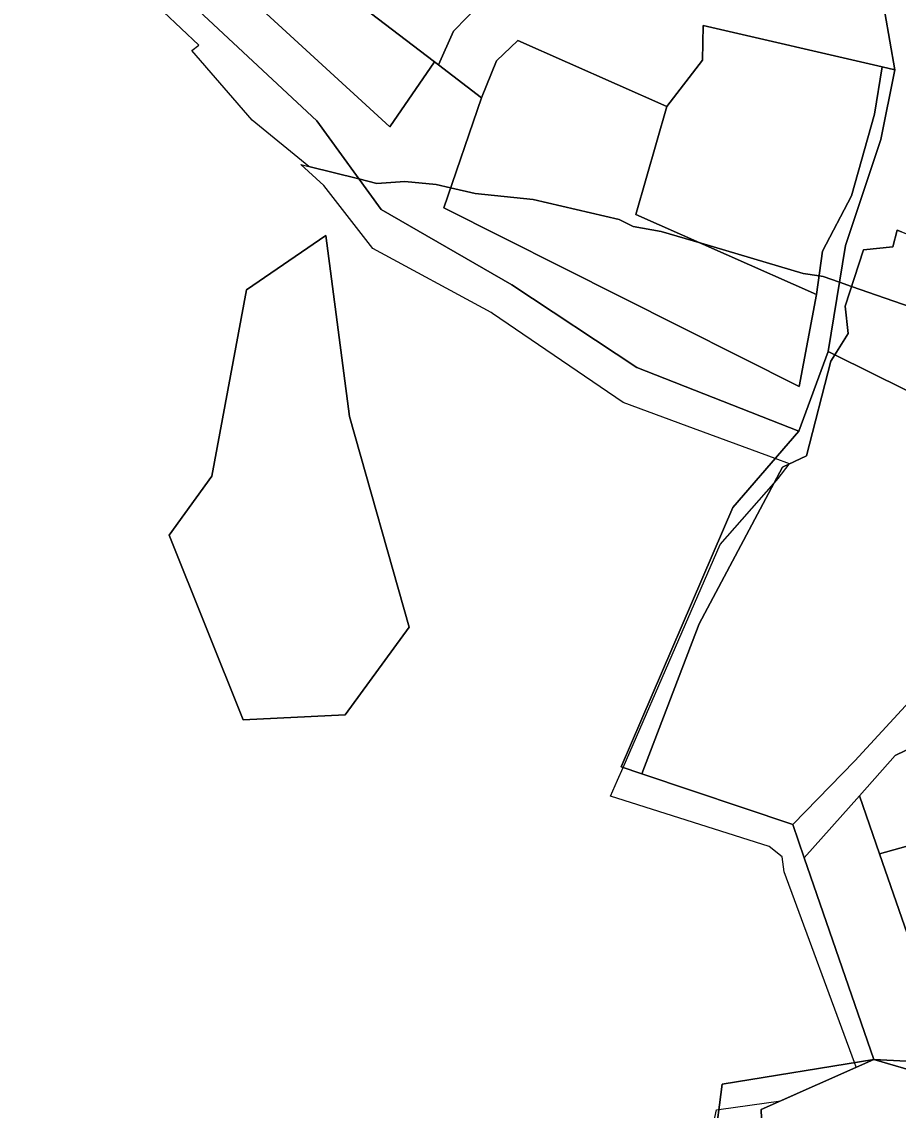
# Model space of a CAD drawing. Extents: x -477304 to -465429, y -1159113 to -1149210.
# Drawn here: x -469386.9 to -469201.8, y -1154223.9 to -1153993.9 of the extents above; entities that cross this region are included whole.
import ezdxf

# ---------------------------------------------------------------- set-up
doc = ezdxf.new("R2010")
doc.units = 0
for name, color, linetype in [('BPEJ_s', 7, 'Continuous'), ('PUPFL_s', 7, 'Continuous'), ('trav_porost_s', 7, 'Continuous')]:
    doc.layers.add(name, color=color, linetype=linetype)

msp = doc.modelspace()

# ---------------------------------------------------------------- linework, layer by layer
at = {"layer": 'BPEJ_s'}
for points in [[(-469351.03, -1154000), (-469349.52, -1153998.9), (-469371.89, -1153977.67)], [(-469241.09, -1154228.03), (-469240.17, -1154223.86), (-469239.67, -1154223.79), (-469226.56, -1154221.89), (-469210.68, -1154214.83), (-469211.05, -1154213.84), (-469225.88, -1154173.51), (-469226.3, -1154170.34), (-469229.05, -1154168.22), (-469262.53, -1154157.58), (-469261.07, -1154154.21), (-469259.89, -1154151.49), (-469248.14, -1154124.49), (-469239.4, -1154104.4), (-469228.08, -1154091.52), (-469227.51, -1154090.86), (-469227.15, -1154090.45), (-469224.8, -1154087.39), (-469224.74, -1154087.32), (-469227.77, -1154086.2), (-469246.39, -1154079.36), (-469259.91, -1154074.39), (-469287.46, -1154055.6), (-469287.8, -1154055.37), (-469312.74, -1154041.84), (-469323.09, -1154028.53), (-469327.99, -1154024.07), (-469326.26, -1154024.5), (-469338.23, -1154014.73), (-469351.03, -1154000), (-469349.52, -1153998.9), (-469371.89, -1153977.67)], [(-469188.47, -1154057.9), (-469211.63, -1154049.85), (-469214.18, -1154048.96), (-469217.64, -1154047.76), (-469218.51, -1154047.63), (-469221.86, -1154047.13), (-469243.41, -1154040.75), (-469251.87, -1154038.25), (-469257.79, -1154037.19), (-469260.75, -1154035.71), (-469278.92, -1154031.49), (-469291.18, -1154030.22), (-469296.33, -1154029.03), (-469299.42, -1154028.32), (-469305.98, -1154027.68), (-469311.89, -1154028.1), (-469315.69, -1154027.15), (-469326.26, -1154024.5), (-469338.23, -1154014.73), (-469351.03, -1154000)], [(-469248.14, -1154124.49), (-469239.4, -1154104.4), (-469228.08, -1154091.52), (-469227.51, -1154090.86), (-469227.15, -1154090.45), (-469224.8, -1154087.39), (-469224.74, -1154087.32), (-469227.77, -1154086.2), (-469246.39, -1154079.36), (-469259.91, -1154074.39), (-469287.46, -1154055.6), (-469287.8, -1154055.37), (-469312.74, -1154041.84), (-469323.09, -1154028.53), (-469327.99, -1154024.07), (-469326.26, -1154024.5)], [(-469326.26, -1154024.5), (-469315.69, -1154027.15), (-469311.89, -1154028.1), (-469305.98, -1154027.68), (-469299.42, -1154028.32), (-469296.33, -1154029.03), (-469291.18, -1154030.22), (-469278.92, -1154031.49), (-469260.75, -1154035.71), (-469257.79, -1154037.19), (-469251.87, -1154038.25), (-469243.41, -1154040.75), (-469221.86, -1154047.13), (-469218.51, -1154047.63), (-469217.64, -1154047.76), (-469214.18, -1154048.96), (-469211.63, -1154049.85), (-469188.47, -1154057.9)], [(-469241.09, -1154228.03), (-469240.17, -1154223.86), (-469239.67, -1154223.79), (-469226.56, -1154221.89), (-469210.68, -1154214.83), (-469211.05, -1154213.84), (-469225.88, -1154173.51), (-469226.3, -1154170.34), (-469229.05, -1154168.22), (-469262.53, -1154157.58), (-469261.07, -1154154.21), (-469259.89, -1154151.49), (-469248.14, -1154124.49)]]:
    msp.add_lwpolyline(points, dxfattribs=at)
at = {"layer": 'PUPFL_s'}
for points in [[(-469386.92, -1153957.9), (-469383.71, -1153947.61), (-469343.68, -1153984.43), (-469309.2, -1154016.16), (-469299.73, -1154002.43), (-469298.92, -1154003.05), (-469289.79, -1154010.01), (-469297.78, -1154033.26), (-469222.7, -1154070.98), (-469219.07, -1154051.57), (-469217.76, -1154042.41), (-469211.66, -1154030.74), (-469206.82, -1154013.48), (-469205.21, -1154003.44), (-469202.51, -1154004.07), (-469205.48, -1154018.85), (-469212.93, -1154041.23), (-469216.56, -1154063.64), (-469222.77, -1154080.44), (-469257.02, -1154067.02), (-469283.4, -1154049.51), (-469311, -1154033.64), (-469324.56, -1154014.9), (-469382.81, -1153960.49)], [(-469297.78, -1154033.26), (-469289.79, -1154010.01), (-469286.63, -1154002.23), (-469282.16, -1153997.91), (-469250.67, -1154011.85), (-469257.19, -1154034.63), (-469219.07, -1154051.57), (-469222.7, -1154070.98)], [(-469355.78, -1154102.44), (-469340.17, -1154141.4), (-469318.6, -1154140.38), (-469305.09, -1154121.84), (-469317.66, -1154077.37), (-469322.67, -1154039.07), (-469339.43, -1154050.58), (-469346.74, -1154089.95)], [(-469339.43, -1154050.58), (-469322.67, -1154039.07), (-469317.66, -1154077.37), (-469305.09, -1154121.84), (-469318.6, -1154140.38), (-469340.17, -1154141.4), (-469355.78, -1154102.44), (-469346.74, -1154089.95)], [(-469255.94, -1154152.82), (-469260.34, -1154151.34), (-469236.74, -1154096.54), (-469222.77, -1154080.44), (-469216.56, -1154063.64), (-469215.2, -1154064.32), (-469216.05, -1154065.67), (-469221.16, -1154085.67), (-469226.26, -1154088.08), (-469243.8, -1154121.15)], [(-469170.36, -1154086.52), (-469167.72, -1154093.97), (-469178.15, -1154103.72), (-469185.47, -1154122.4), (-469210.97, -1154150.12), (-469224.08, -1154163.53), (-469255.94, -1154152.82), (-469243.8, -1154121.15), (-469226.26, -1154088.08), (-469221.16, -1154085.67), (-469216.05, -1154065.67), (-469215.2, -1154064.32)], [(-469235.24, -1154327.75), (-469247.06, -1154281.07), (-469238.97, -1154218.38), (-469206.94, -1154213.17), (-469230.73, -1154223.74), (-469228.93, -1154274.12), (-469229.61, -1154279.2), (-469224.54, -1154325.55), (-469206.48, -1154342.87), (-469180.02, -1154360.03), (-469184.89, -1154371.41), (-469192.55, -1154369.36), (-469210.03, -1154355.31)]]:
    msp.add_lwpolyline(points, close=True, dxfattribs=at)
msp.add_lwpolyline([(-469382.81, -1153960.49), (-469324.56, -1154014.9), (-469311, -1154033.64), (-469283.4, -1154049.51), (-469257.02, -1154067.02), (-469222.77, -1154080.44), (-469236.74, -1154096.54), (-469260.34, -1154151.34), (-469255.94, -1154152.82), (-469224.08, -1154163.53), (-469221.63, -1154170.61), (-469206.94, -1154213.17), (-469238.97, -1154218.38), (-469247.06, -1154281.07)], dxfattribs=at)
at = {"layer": 'trav_porost_s'}
for points in [[(-469298.92, -1154003.05), (-469299.73, -1154002.43), (-469381.38, -1153940.14), (-469373.12, -1153916.22), (-469356.31, -1153931.63), (-469281.65, -1153969.06), (-469289.93, -1153990.01), (-469295.76, -1153995.96)], [(-469309.2, -1154016.16), (-469343.68, -1153984.43), (-469383.71, -1153947.61), (-469381.38, -1153940.14), (-469299.73, -1154002.43)], [(-469242.99, -1153994.7), (-469205.21, -1154003.44), (-469206.82, -1154013.48), (-469211.66, -1154030.74), (-469217.76, -1154042.41), (-469219.07, -1154051.57), (-469257.19, -1154034.63), (-469250.67, -1154011.85), (-469243.1, -1154002.02)], [(-469201.06, -1154038.3), (-469191.31, -1154042.13), (-469191.74, -1154043.95), (-469154.72, -1154067.77), (-469158.27, -1154080.83), (-469162.98, -1154085.43), (-469167.99, -1154083.33), (-469170.36, -1154086.52), (-469215.2, -1154064.32), (-469212.33, -1154059.77), (-469213, -1154054.02), (-469209.1, -1154042.16), (-469202.91, -1154041.5), (-469201.98, -1154037.94)], [(-469156.78, -1154145.15), (-469146.36, -1154146.55), (-469138.42, -1154142.9), (-469125.17, -1154145.67), (-469116.38, -1154144.79), (-469205.76, -1154169.72), (-469210, -1154157.52), (-469202.41, -1154148.97), (-469191.1, -1154143.48), (-469175.04, -1154139.97), (-469174.43, -1154137.46), (-469161.23, -1154133.94)], [(-469205.76, -1154169.72), (-469116.38, -1154144.79), (-469118.13, -1154172.04), (-469117.92, -1154211.42), (-469129.64, -1154213.97), (-469144, -1154211.38), (-469161.94, -1154213.42), (-469165.05, -1154210.57), (-469191.02, -1154212.17)], [(-469205.76, -1154169.72), (-469191.02, -1154212.17), (-469190.37, -1154214.03), (-469206.94, -1154213.17), (-469221.63, -1154170.61), (-469210, -1154157.52)], [(-469173.46, -1154218.44), (-469131.69, -1154221.01), (-469132.63, -1154260.04), (-469152, -1154263.02), (-469168.28, -1154257.22), (-469175.32, -1154256.54), (-469176.67, -1154272.73), (-469228.93, -1154274.12), (-469230.73, -1154223.74), (-469206.94, -1154213.17), (-469193.22, -1154217.22), (-469186.18, -1154221.76)], [(-469206.94, -1154213.17), (-469190.37, -1154214.03), (-469183.43, -1154214.39), (-469131.6, -1154217.08), (-469131.69, -1154221.01), (-469173.46, -1154218.44), (-469186.18, -1154221.76), (-469193.22, -1154217.22)]]:
    msp.add_lwpolyline(points, close=True, dxfattribs=at)
for points in [[(-469204.62, -1153991.99), (-469202.51, -1154004.07), (-469205.21, -1154003.44), (-469242.99, -1153994.7), (-469243.1, -1154002.02), (-469250.67, -1154011.85), (-469282.16, -1153997.91), (-469286.63, -1154002.23), (-469289.79, -1154010.01), (-469298.92, -1154003.05), (-469295.76, -1153995.96), (-469289.93, -1153990.01)], [(-469201.06, -1154038.3), (-469201.98, -1154037.94), (-469202.91, -1154041.5), (-469209.1, -1154042.16), (-469213, -1154054.02), (-469212.33, -1154059.77), (-469215.2, -1154064.32), (-469216.56, -1154063.64), (-469212.93, -1154041.23), (-469205.48, -1154018.85), (-469202.51, -1154004.07), (-469204.62, -1153991.99)], [(-469191.1, -1154143.48), (-469202.41, -1154148.97), (-469210, -1154157.52), (-469221.63, -1154170.61), (-469224.08, -1154163.53), (-469210.97, -1154150.12), (-469185.47, -1154122.4)]]:
    msp.add_lwpolyline(points, dxfattribs=at)

doc.saveas('drawing.dxf')
